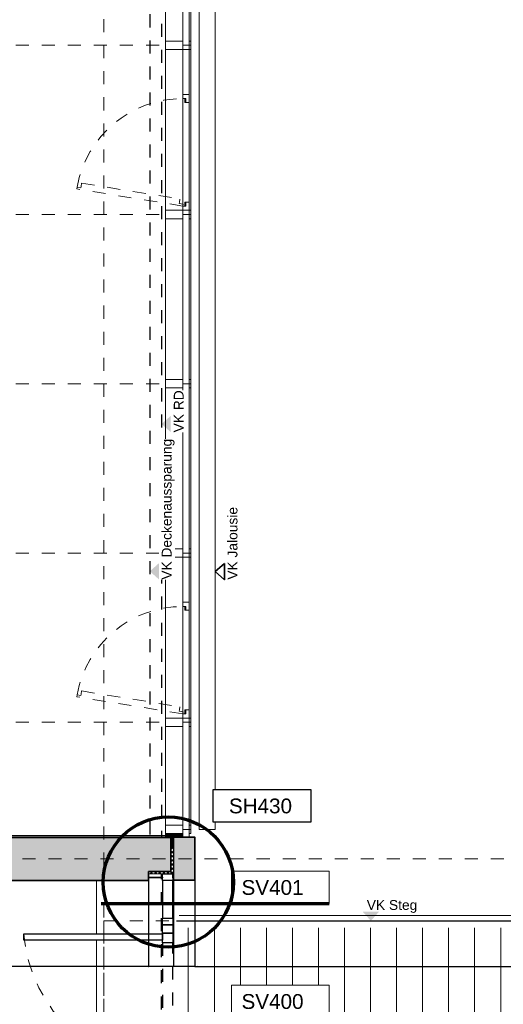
# Model space of a CAD drawing. Header units: metres. Extents: x -13 to 93, y -119 to 25.
# Tile 361 of 656: x 12.35 to 16.07, y -55.37 to -47.8. Entities that reach past the tile are written whole.
import ezdxf
from ezdxf.enums import TextEntityAlignment as Align

# ---------------------------------------------------------------- set-up
doc = ezdxf.new("R2010")
doc.units = ezdxf.units.M
doc.header["$LTSCALE"] = 0.00508
doc.header["$PDMODE"] = 1
doc.header["$PDSIZE"] = -2
for name, pattern in [('STYLE_05', [0.19684, 0.069505, -0.127335]), ('STYLE_06', [1.0537, 0.590515, -0.19684, 0.069505, -0.19684]), ('STYLE_11', [0.393677, 0.196838, -0.196838]), ('STYLE_16', [0.625, 0.277778, -0.347222])]:
    doc.linetypes.add(name, pattern=pattern)
doc.layers.get('0').update_dxf_attribs({"lineweight": 18})
for name, color, linetype, lineweight in [('3-0-0 Dämmung', 7, 'Continuous', 18), ('3-2-5 Bodenbeläge', 7, 'Continuous', 18), ('3-3-0 AW Fassade', 7, 'Continuous', 18), ('3-3-8 Sonnenschutz', 7, 'Continuous', 18), ('3-4-0-1 IW Beton', 7, 'Continuous', 35), ('3-4-4 ITüren', 7, 'Continuous', 25), ('3-4-5 IWBekleidungen', 7, 'Continuous', 25), ('3-4-9 WSonstiges VED', 7, 'STYLE_11', 25), ('3-5-1-2 DeckenSprung', 7, 'Continuous', 25), ('3-5-1-2 DeckenSprung VED', 7, 'STYLE_11', 25), ('3-5-4-3 Treppengeländer', 7, 'Continuous', 18), ('3-5-9 DeckenSonstig VED', 7, 'STYLE_11', 25), ('Ans-Kante', 7, 'Continuous', 18), ('Bemaßung', 7, 'Continuous', 18), ('Bemaßung-Achsen', 7, 'Continuous', 18), ('Bemaßung-Höhenkoten', 7, 'Continuous', 18), ('Keine', 7, 'Continuous', 18), ('Plan-Achse', 1, 'STYLE_06', 18), ('Plan-Achsen-Fassade', 1, 'STYLE_06', 18), ('Plan-Raumstempel', 7, 'Continuous', 13), ('Plan-Text-Hinweis', 7, 'Continuous', 13)]:
    doc.layers.add(name, color=color, linetype=linetype, lineweight=lineweight)
doc.layers.get('0').freeze()
doc.styles.add('Arial', font='ARIAL.TTF')
doc.dimstyles.new('MTZ_200', dxfattribs={"dimtxt": 0.075762, "dimasz": 0.000706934, "dimexe": 0.001, "dimexo": 0.003, "dimgap": 0.0001, "dimtad": 1, "dimdec": 4, "dimzin": 11, "dimtxsty": 'Arial', "dimblk": 'VW_SLASH', "dimcen": 0, "dimdle": 0.001, "dimazin": 0, "dimtfac": 1, "dimtdec": 4, "dimtix": 1, "dimtmove": 0, "dimatfit": 0, "dimldrblk": 'VW_FILLEDARROW', "dimfxl": 0, "dimfrac": 2, "dimtolj": 1, "dimtzin": 11, "dimarcsym": 0})
pattern_1 = [(45, (0, 0), (0.0032, 0), []), (45, (0.0016, 0), (0.0032, 0), [0.0012, -0.0012])]
pattern_2 = [(45, (0, 0), (0.0003175, -0.0003175), [])]
pattern_3 = [(-45, (0, 0), (0.0003175, 0.0003175), [])]
pattern_4 = [(45, (0, 0), (0.015875, -0.015875), [])]
pattern_5 = [(-45, (0, 0), (0.015875, 0.015875), [])]

# ---------------------------------------------------------------- blocks, each defined once
blk = doc.blocks.new('*U18')
at = {"layer": '3-2-5 Bodenbeläge', "color": 9, "linetype": 'Continuous', "lineweight": 18}
for p, q in [((26.0636, -47.8483), (26.0636, -50.0483)), ((26.2636, -47.8483), (26.2636, -50.0483)), ((26.4636, -47.8483), (26.4636, -50.0483)), ((26.6636, -47.8483), (26.6636, -50.0483)), ((26.8636, -47.8483), (26.8636, -50.0483)), ((27.0636, -47.8483), (27.0636, -50.0483)), ((27.2636, -47.8483), (27.2636, -50.0483)), ((27.4636, -47.8483), (27.4636, -50.0483)), ((27.6636, -47.8483), (27.6636, -50.0483)), ((27.8636, -47.8483), (27.8636, -50.0483)), ((28.0636, -47.8483), (28.0636, -50.0483)), ((28.2636, -47.8483), (28.2636, -50.0483)), ((28.4636, -47.8483), (28.4636, -50.0483))]:
    blk.add_line(p, q, dxfattribs=at)
blk = doc.blocks.new('S_Profil_Fassade_Büro')
at = {"layer": '3-3-0 AW Fassade', "color": 7}
blk.add_line((-0.132, 0), (-0.195, 0), dxfattribs=at)
for points in [[(-0.195, 0.0325), (-0.182, 0.0325), (-0.182, -0.0325), (-0.195, -0.0325)], [(-0.132, 0.0325), (0, 0.0325), (0, -0.0325), (-0.132, -0.0325)]]:
    blk.add_lwpolyline(points, close=True, dxfattribs=at)
blk = doc.blocks.new('S_Fenster_GR_Feld')
at = {"layer": '3-3-0 AW Fassade', "color": 7}
blk.add_lwpolyline([(-0.05, 1.2675), (0, 1.2675), (0, 0.9225), (-0.05, 0.9225)], close=True, dxfattribs=at)
at = {"color": 7}
blk.add_wipeout([(-0.05, 0.095), (-0.025, 0.095), (-0.015, 0.095), (-0.015, 0.065), (0, 0.065), (0, 0.89), (-0.015, 0.89), (-0.015, 0.86), (-0.025, 0.86), (-0.05, 0.86)], dxfattribs=at).dxf.layer = '3-3-0 AW Fassade'
at = {"layer": '3-3-0 AW Fassade', "color": 7}
blk.add_lwpolyline([(-0.05, 0.095), (-0.025, 0.095), (-0.015, 0.095), (-0.015, 0.065), (0, 0.065), (0, 0.89), (-0.015, 0.89), (-0.015, 0.86), (-0.025, 0.86), (-0.05, 0.86)], close=True, dxfattribs=at)
at = {"color": 7}
for points in [[(-0.025, 0.86), (-0.05, 0.86), (-0.05, 0.9225), (0, 0.9225), (0, 0.89), (-0.025, 0.89)], [(-0.025, 0.095), (-0.05, 0.095), (-0.05, 0.0325), (0, 0.0325), (0, 0.065), (-0.025, 0.065)]]:
    blk.add_wipeout(points, dxfattribs=at).dxf.layer = '3-3-0 AW Fassade'
at = {"layer": '3-3-0 AW Fassade', "color": 7}
for points in [[(-0.025, 0.86), (-0.05, 0.86), (-0.05, 0.9225), (0, 0.9225), (0, 0.89), (-0.025, 0.89)], [(-0.025, 0.095), (-0.05, 0.095), (-0.05, 0.0325), (0, 0.0325), (0, 0.065), (-0.025, 0.065)]]:
    blk.add_lwpolyline(points, close=True, dxfattribs=at)
at = {"layer": '3-3-0 AW Fassade', "color": 7, "linetype": 'STYLE_05'}
blk.add_lwpolyline([(0.0217, 0.1191), (0.0256, 0.0944), (0.0272, 0.0846), (-0.0024, 0.0798), (0, 0.065), (0.8145, 0.1961), (0.8121, 0.2109), (0.7825, 0.2061), (0.7809, 0.216), (0.777, 0.2407)], close=True, dxfattribs=at)
at = {"layer": '3-3-0 AW Fassade', "color": 7, "linetype": 'STYLE_05', "lineweight": 18}
blk.add_arc((0, 0.065), 0.825, 10.18312, 90, dxfattribs=at)
blk = doc.blocks.new('S_Detailverweis H')
at = {"color": 7, "linetype": 'Continuous', "lineweight": 25}
blk.add_wipeout([(0.3449, 0.7113), (1.0949, 0.7113), (1.0949, 0.4613), (0.3449, 0.4613)], dxfattribs=at).dxf.layer = 'Keine'
at = {"layer": 'Keine', "color": 7, "linetype": 'Continuous', "lineweight": 25}
blk.add_lwpolyline([(0.3449, 0.7113), (1.0949, 0.7113), (1.0949, 0.4613), (0.3449, 0.4613)], close=True, dxfattribs=at)
at = {"layer": 'Plan-Text-Hinweis', "lineweight": 70}
blk.add_circle((0, 0), 0.5, dxfattribs=at)
at = {"layer": 'Plan-Raumstempel', "color": 7, "style": 'Arial'}
blk.add_attdef('Detailnummer', text='', height=0.1136, dxfattribs=at).set_placement((0.4653, 0.6417), align=Align.TOP_LEFT)
blk = doc.blocks.new('S_Detailverweis V')
at = {"color": 7, "linetype": 'Continuous', "lineweight": 18}
blk.add_wipeout([(0.5, 0.25), (1.25, 0.25), (1.25, 0), (0.5, 0)], dxfattribs=at).dxf.layer = 'Keine'
at = {"layer": 'Bemaßung-Achsen', "lineweight": 70}
blk.add_line((-0.5, 0), (1.25, 0), dxfattribs=at)
at = {"layer": 'Keine', "color": 7, "linetype": 'Continuous', "lineweight": 18}
blk.add_lwpolyline([(0.5, 0.25), (1.25, 0.25), (1.25, 0), (0.5, 0)], close=True, dxfattribs=at)
at = {"layer": 'Plan-Raumstempel', "color": 7, "style": 'Arial'}
blk.add_attdef('Detailnummer', text='', height=0.1136, dxfattribs=at).set_placement((0.5771, 0.1804), align=Align.TOP_LEFT)
blk = doc.blocks.new('*U502')
at = {"layer": 'Plan-Text-Hinweis', "color": 7}
for name, p, values in [('S_Detailverweis V', (-0.0533, -0.4273), {'Detailnummer': 'SV401'}), ('S_Detailverweis V', (-0.0533, -1.3032), {'Detailnummer': 'SV400'}), ('S_Detailverweis H', (0.1001, -3.3073), {'Detailnummer': 'SH431'})]:
    blk.add_blockref(name, p, dxfattribs=at).add_auto_attribs(values)
blk = doc.blocks.new('S_VK Rohbau')
at = {"layer": 'Bemaßung-Höhenkoten', "color": 7, "linetype": 'Continuous', "lineweight": 35}
blk.add_solid([(-0.0625, 0.07), (0, 0), (0.0625, 0.07)], dxfattribs=at)
blk = doc.blocks.new('*U504')
at = {"layer": 'Keine', "color": 7}
blk.add_blockref('*U502', (0, 0), dxfattribs=at)
at = {"layer": '3-4-4 ITüren', "color": 7}
blk.add_lwpolyline([(-0.0845, -0.25), (-0.0845, -0.5405), (-0.0045, -0.5405), (-0.0045, -0.25)], close=True, dxfattribs=at)
at = {"layer": '3-4-4 ITüren', "color": 7, "linetype": 'Continuous'}
for points in [[(-0.0845, -0.5405), (-0.0045, -0.5405), (-0.0045, -0.59), (-0.0845, -0.59)], [(-0.0845, -2.83), (-0.0045, -2.83), (-0.0045, -2.8795), (-0.0845, -2.8795)]]:
    blk.add_lwpolyline(points, close=True, dxfattribs=at)
at = {"layer": '3-5-1-2 DeckenSprung', "linetype": 'STYLE_16'}
blk.add_line((-0.09, -3.24), (-0.09, -0.18), dxfattribs=at)
at = {"layer": 'Ans-Kante', "color": 7}
blk.add_line((-0.59, -0.25), (-0.59, -3.17), dxfattribs=at)
at = {"layer": 'Plan-Text-Hinweis', "color": 7}
for p, rotation in [((-0.5902, -2.35), 90), ((-0.5908, -2.35), -90), ((-0.0937, -2.6604), 90), ((-0.0887, -2.6604), -90), ((-0.089, -3.08), -90)]:
    blk.add_blockref('S_VK Rohbau', p, dxfattribs=dict(at, rotation=rotation))
at = {"color": 7, "linetype": 'Continuous'}
for points in [[(-0.02, 0), (-0.02, -0.2), (0, -0.2), (0, 0)], [(-0.02, -3.42), (-0.02, -3.22), (0, -3.22), (0, -3.42)]]:
    blk.add_wipeout(points, dxfattribs=at).dxf.layer = '3-0-0 Dämmung'
at = {"layer": '3-0-0 Dämmung', "linetype": 'Continuous', "lineweight": 5}
h = blk.add_hatch(dxfattribs=at)
h.set_pattern_fill('D_MMUNG_1_50', style=0, pattern_type=2)
h.set_pattern_definition(pattern_4)
h.paths.add_polyline_path([(-0.02, 0), (-0.02, -0.2), (0, -0.2), (0, 0)])
at = {"layer": '3-0-0 Dämmung', "linetype": 'Continuous', "lineweight": 13}
h = blk.add_hatch(dxfattribs=at)
h.set_pattern_fill('D_MMUNG_1_50-1', style=0, pattern_type=2)
h.set_pattern_definition(pattern_5)
h.paths.add_polyline_path([(-0.02, 0), (-0.02, -0.2), (0, -0.2), (0, 0)])
at = {"layer": '3-0-0 Dämmung', "linetype": 'Continuous', "lineweight": 5}
h = blk.add_hatch(dxfattribs=at)
h.set_pattern_fill('D_MMUNG_1_50', style=0, pattern_type=2)
h.set_pattern_definition(pattern_4)
h.paths.add_polyline_path([(-0.02, -3.42), (-0.02, -3.22), (0, -3.22), (0, -3.42)])
at = {"layer": '3-0-0 Dämmung', "linetype": 'Continuous', "lineweight": 13}
h = blk.add_hatch(dxfattribs=at)
h.set_pattern_fill('D_MMUNG_1_50-1', style=0, pattern_type=2)
h.set_pattern_definition(pattern_5)
h.paths.add_polyline_path([(-0.02, -3.42), (-0.02, -3.22), (0, -3.22), (0, -3.42)])
at = {"layer": '3-0-0 Dämmung', "color": 7, "linetype": 'Continuous'}
for points in [[(-0.02, 0), (-0.02, -0.2), (0, -0.2), (0, 0)], [(-0.02, -3.42), (-0.02, -3.22), (0, -3.22), (0, -3.42)]]:
    blk.add_lwpolyline(points, close=True, dxfattribs=at)
blk.add_wipeout([(-1.1477, -0.6595), (-0.0845, -0.6595), (-0.0845, -0.7095), (-1.1477, -0.7095)]).dxf.layer = '3-4-4 ITüren'
at = {"color": 7}
blk.add_wipeout([(-0.0043, -3.1463), (0.2427, -3.1463), (0.2427, -3.0243), (-0.0043, -3.0243)], dxfattribs=at).dxf.layer = 'Plan-Text-Hinweis'
at = {"layer": '3-4-4 ITüren', "color": 7, "linetype": 'Continuous'}
for points in [[(-0.0845, -0.59), (-0.0045, -0.59), (-0.0045, -0.6539), (-0.0845, -0.6539)], [(-0.0845, -0.6539), (-0.0045, -0.6539), (-0.0045, -0.729), (-0.0845, -0.729)]]:
    blk.add_lwpolyline(points, close=True, dxfattribs=at)
at = {"layer": '3-4-4 ITüren'}
blk.add_lwpolyline([(-1.1477, -0.6595), (-0.0845, -0.6595), (-0.0845, -0.7095), (-1.1477, -0.7095)], close=True, dxfattribs=at)
at = {"layer": '3-4-4 ITüren', "color": 7}
blk.add_lwpolyline([(-0.0845, -3.17), (-0.0845, -2.8795), (-0.0045, -2.8795), (-0.0045, -3.17)], close=True, dxfattribs=at)
at = {"layer": '3-4-4 ITüren', "color": 7, "linetype": 'STYLE_05', "lineweight": 18}
blk.add_arc((-0.0045, -0.56), 1.15, 184.94562, 270, dxfattribs=at)
at = {"layer": '3-4-9 WSonstiges VED', "color": 7, "linetype": 'STYLE_05'}
blk.add_lwpolyline([(-0.0845, -0.729), (-0.0845, -2.81), (-0.0045, -2.81), (-0.0045, -0.729)], close=True, dxfattribs=at)
at = {"layer": 'Plan-Text-Hinweis', "color": 7, "insert": (-0.0043, -3.0445), "char_height": 0.07576, "attachment_point": 1, "line_spacing_factor": 0.970546, "style": 'Arial'}
blk.add_mtext('VK D', dxfattribs=at)
at = {"color": 7, "linetype": 'Continuous'}
for points in [[(-0.19, -0.2), (-0.02, -0.2), (-0.02, -0.18), (-0.19, -0.18)], [(-0.19, -3.22), (-0.02, -3.22), (-0.02, -3.24), (-0.19, -3.24)]]:
    blk.add_wipeout(points, dxfattribs=at).dxf.layer = '3-0-0 Dämmung'
at = {"layer": '3-0-0 Dämmung', "linetype": 'Continuous', "lineweight": 5}
h = blk.add_hatch(dxfattribs=at)
h.set_pattern_fill('D_MMUNG_1_50', style=0, pattern_type=2)
h.set_pattern_definition(pattern_4)
h.paths.add_polyline_path([(-0.19, -0.2), (-0.02, -0.2), (-0.02, -0.18), (-0.19, -0.18)])
at = {"layer": '3-0-0 Dämmung', "linetype": 'Continuous', "lineweight": 13}
h = blk.add_hatch(dxfattribs=at)
h.set_pattern_fill('D_MMUNG_1_50-1', style=0, pattern_type=2)
h.set_pattern_definition(pattern_5)
h.paths.add_polyline_path([(-0.19, -0.2), (-0.02, -0.2), (-0.02, -0.18), (-0.19, -0.18)])
at = {"layer": '3-0-0 Dämmung', "linetype": 'Continuous', "lineweight": 5}
h = blk.add_hatch(dxfattribs=at)
h.set_pattern_fill('D_MMUNG_1_50', style=0, pattern_type=2)
h.set_pattern_definition(pattern_4)
h.paths.add_polyline_path([(-0.19, -3.22), (-0.02, -3.22), (-0.02, -3.24), (-0.19, -3.24)])
at = {"layer": '3-0-0 Dämmung', "linetype": 'Continuous', "lineweight": 13}
h = blk.add_hatch(dxfattribs=at)
h.set_pattern_fill('D_MMUNG_1_50-1', style=0, pattern_type=2)
h.set_pattern_definition(pattern_5)
h.paths.add_polyline_path([(-0.19, -3.22), (-0.02, -3.22), (-0.02, -3.24), (-0.19, -3.24)])
at = {"layer": '3-0-0 Dämmung', "color": 7, "linetype": 'Continuous'}
for points in [[(-0.19, -0.2), (-0.02, -0.2), (-0.02, -0.18), (-0.19, -0.18)], [(-0.19, -3.22), (-0.02, -3.22), (-0.02, -3.24), (-0.19, -3.24)]]:
    blk.add_lwpolyline(points, close=True, dxfattribs=at)
at = {"layer": '3-4-4 ITüren', "color": 7, "linetype": 'Continuous'}
for points in [[(-0.19, -0.2238), (-0.0845, -0.2238), (-0.0845, -0.2292), (-0.19, -0.2292)], [(-0.0845, -0.2), (-0.0045, -0.2), (-0.0045, -0.25), (-0.0845, -0.25)], [(-0.0045, -0.2063), (0, -0.2063), (0, -0.2292), (-0.0045, -0.2292)], [(-0.0845, -3.17), (-0.0045, -3.17), (-0.0045, -3.22), (-0.0845, -3.22)], [(-0.19, -3.1908), (-0.0845, -3.1908), (-0.0845, -3.1962), (-0.19, -3.1962)], [(-0.0045, -3.1908), (0, -3.1908), (0, -3.2137), (-0.0045, -3.2137)]]:
    blk.add_lwpolyline(points, close=True, dxfattribs=at)
blk.add_wipeout([(-1.1477, -2.7105), (-0.0845, -2.7105), (-0.0845, -2.7605), (-1.1477, -2.7605)]).dxf.layer = '3-4-4 ITüren'
at = {"layer": '3-4-4 ITüren'}
blk.add_lwpolyline([(-1.1477, -2.7105), (-0.0845, -2.7105), (-0.0845, -2.7605), (-1.1477, -2.7605)], close=True, dxfattribs=at)
at = {"layer": '3-4-4 ITüren', "color": 7, "linetype": 'Continuous'}
for points in [[(-0.0845, -2.691), (-0.0045, -2.691), (-0.0045, -2.7661), (-0.0845, -2.7661)], [(-0.0845, -2.7661), (-0.0045, -2.7661), (-0.0045, -2.83), (-0.0845, -2.83)]]:
    blk.add_lwpolyline(points, close=True, dxfattribs=at)
at = {"layer": '3-4-4 ITüren', "color": 7, "linetype": 'STYLE_05', "lineweight": 18}
blk.add_arc((-0.0045, -2.86), 1.15, 90, 175.02517, dxfattribs=at)
blk = doc.blocks.new('S_Tür_T30_F30_Wiga')
at = {"layer": 'Keine', "color": 7}
blk.add_blockref('*U504', (0, 0), dxfattribs=at)
blk = doc.blocks.new('S_VK')
at = {"color": 7, "linetype": 'Continuous', "lineweight": 35}
blk.add_wipeout([(-0.0625, 0.07), (0, 0), (0.0625, 0.07)], dxfattribs=at).dxf.layer = 'Bemaßung-Höhenkoten'
at = {"layer": 'Bemaßung-Höhenkoten', "color": 7, "linetype": 'Continuous', "lineweight": 35}
blk.add_lwpolyline([(-0.0625, 0.07), (0, 0), (0.0625, 0.07)], close=True, dxfattribs=at)
blk = doc.blocks.new('VW_SLASH')
at = {"color": 0, "linetype": 'ByBlock', "lineweight": -2}
blk.add_line((0, 0), (-1, 0), dxfattribs=at)
at = {"color": 0, "linetype": 'ByBlock', "lineweight": 20}
blk.add_line((0, 0), (0, 0), dxfattribs=at)
blk = doc.blocks.new('*D1186')
at = {"layer": 'Bemaßung', "color": 0, "lineweight": -2}
for p, q in [((27.35, -54.418), (27.35, -55.0761)), ((13.7, -54.5731), (13.7, -55.0761)), ((13.7007, -55.0751), (19.811, -55.0751)), ((27.3493, -55.0751), (19.8413, -55.0751))]:
    blk.add_line(p, q, dxfattribs=at)
at = {"layer": 'Defpoints', "color": 0, "lineweight": 0}
for p in [(27.35, -54.415), (13.7, -54.5701), (13.7, -55.0751)]:
    blk.add_point(p, dxfattribs=at)
at = {"layer": 'Bemaßung', "color": 0, "lineweight": -2, "xscale": 0.00070693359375, "yscale": 0.00070693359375, "zscale": 0.00070693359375, "rotation": 180}
blk.add_blockref('VW_SLASH', (13.7, -55.0751), dxfattribs=at)
at = {"layer": 'Bemaßung', "color": 0, "lineweight": -2, "xscale": 0.00070693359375, "yscale": 0.00070693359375, "zscale": 0.00070693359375}
blk.add_blockref('VW_SLASH', (27.35, -55.0751), dxfattribs=at)
at = {"layer": 'Bemaßung', "color": 0, "insert": (19.8261, -55.0651), "char_height": 0.00227, "attachment_point": 5, "style": 'Arial'}
blk.add_mtext('\\A1;682,5m', dxfattribs=at)
blk = doc.blocks.new('VW_FILLEDARROW')
at = {"color": 0, "lineweight": -2}
blk.add_solid([(0, 0), (0, 0), (0, 0)], dxfattribs=at)
blk = doc.blocks.new('*D1283')
at = {"layer": 'Bemaßung', "color": 0, "lineweight": -2}
for p, q in [((13.345, -54.418), (13.345, -55.0761)), ((13.535, -54.4147), (13.535, -55.0761)), ((13.5343, -55.0751), (13.3457, -55.0751))]:
    blk.add_line(p, q, dxfattribs=at)
at = {"layer": 'Defpoints', "color": 0, "lineweight": 0}
for p in [(13.345, -54.415), (13.535, -54.4117), (13.345, -55.0751)]:
    blk.add_point(p, dxfattribs=at)
at = {"layer": 'Bemaßung', "color": 0, "lineweight": -2, "xscale": 0.00070693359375, "yscale": 0.00070693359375, "zscale": 0.00070693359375, "rotation": 180}
blk.add_blockref('VW_SLASH', (13.345, -55.0751), dxfattribs=at)
at = {"layer": 'Bemaßung', "color": 0, "lineweight": -2, "xscale": 0.00070693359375, "yscale": 0.00070693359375, "zscale": 0.00070693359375}
blk.add_blockref('VW_SLASH', (13.535, -55.0751), dxfattribs=at)
at = {"layer": 'Bemaßung', "color": 0, "insert": (13.44, -55.0692), "char_height": 0.00152, "attachment_point": 5, "style": 'Arial'}
blk.add_mtext('\\A1;9,5m', dxfattribs=at)
blk = doc.blocks.new('*D1284')
at = {"layer": 'Bemaßung', "color": 0, "lineweight": -2}
for p, q in [((13.535, -54.4147), (13.535, -55.076)), ((13.7, -54.4147), (13.7, -55.076)), ((13.5343, -55.075), (13.5336, -55.075)), ((13.7, -55.075), (13.535, -55.075)), ((13.7007, -55.075), (13.7014, -55.075))]:
    blk.add_line(p, q, dxfattribs=at)
at = {"layer": 'Defpoints', "color": 0, "lineweight": 0}
for p in [(13.535, -54.4117), (13.7, -54.4117), (13.535, -55.075)]:
    blk.add_point(p, dxfattribs=at)
at = {"layer": 'Bemaßung', "color": 0, "lineweight": -2, "xscale": 0.00070693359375, "yscale": 0.00070693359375, "zscale": 0.00070693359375}
blk.add_blockref('VW_SLASH', (13.535, -55.075), dxfattribs=at)
at = {"layer": 'Bemaßung', "color": 0, "lineweight": -2, "xscale": 0.00070693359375, "yscale": 0.00070693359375, "zscale": 0.00070693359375, "rotation": 180}
blk.add_blockref('VW_SLASH', (13.7, -55.075), dxfattribs=at)
at = {"layer": 'Bemaßung', "color": 0, "insert": (13.72, -55.07), "char_height": 0.00152, "attachment_point": 5, "style": 'Arial'}
blk.add_mtext('\\A1;8,25m', dxfattribs=at)
blk = doc.blocks.new('*D1285')
at = {"layer": 'Bemaßung', "color": 0, "lineweight": -2}
for p, q in [((8.61, -55.0721), (8.61, -55.0741)), ((13.3443, -55.0751), (8.6107, -55.0751)), ((13.345, -55.0721), (13.345, -55.0741))]:
    blk.add_line(p, q, dxfattribs=at)
at = {"layer": 'Defpoints', "color": 0, "lineweight": 0}
for p in [(8.61, -55.0751), (8.61, -55.0751), (13.345, -55.0751)]:
    blk.add_point(p, dxfattribs=at)
at = {"layer": 'Bemaßung', "color": 0, "lineweight": -2, "xscale": 0.00070693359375, "yscale": 0.00070693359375, "zscale": 0.00070693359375, "rotation": 180}
blk.add_blockref('VW_SLASH', (8.61, -55.0751), dxfattribs=at)
at = {"layer": 'Bemaßung', "color": 0, "lineweight": -2, "xscale": 0.00070693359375, "yscale": 0.00070693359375, "zscale": 0.00070693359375}
blk.add_blockref('VW_SLASH', (13.345, -55.0751), dxfattribs=at)
at = {"layer": 'Bemaßung', "color": 0, "insert": (10.9775, -55.0687), "char_height": 0.002273, "attachment_point": 5, "style": 'Arial'}
blk.add_mtext('\\A1;236,75m', dxfattribs=at)

msp = doc.modelspace()

# ---------------------------------------------------------------- hatches: boundary and pattern name
at = {"layer": '3-4-0-1 IW Beton', "linetype": 'Continuous', "lineweight": 0}
msp.add_hatch(color=255, dxfattribs=at).paths.add_polyline_path([(13.53500338, -54.08165334), (13.70000338, -54.08165334), (13.70000338, -54.41165334), (13.53500338, -54.41165334)])
at = {"layer": '3-4-0-1 IW Beton', "linetype": 'Continuous', "lineweight": 13}
h = msp.add_hatch(dxfattribs=at)
h.set_pattern_fill('STAHLBETON_1_50', style=0, pattern_type=2)
h.set_pattern_definition(pattern_1)
h.paths.add_polyline_path([(13.53500338, -54.08165334), (13.70000338, -54.08165334), (13.70000338, -54.41165334), (13.53500338, -54.41165334)])

# ---------------------------------------------------------------- linework, layer by layer
at = {"layer": '3-4-0-1 IW Beton', "color": 7, "linetype": 'Continuous'}
msp.add_lwpolyline([(13.53500338, -54.08165334), (13.70000338, -54.08165334), (13.70000338, -54.41165334), (13.53500338, -54.41165334)], close=True, dxfattribs=at)
at = {"layer": '3-4-5 IWBekleidungen', "color": 7, "linetype": 'Continuous'}
msp.add_lwpolyline([(7.25, -54.07), (13.475, -54.07), (13.475, -54.085), (7.25, -54.085)], close=True, dxfattribs=at)
at = {"layer": '3-5-4-3 Treppengeländer', "color": 7, "linetype": 'Continuous', "lineweight": 18}
msp.add_line((13.58, -54.685), (20.45, -54.685), dxfattribs=at)
at = {"layer": '3-5-9 DeckenSonstig VED', "color": 7, "linetype": 'STYLE_05', "lineweight": 18}
msp.add_lwpolyline([(13.5, -57.025), (13, -57.025), (13, -54.725), (13.5, -54.725)], dxfattribs=at)
at = {"layer": 'Ans-Kante', "color": 8}
for p, q in [((13.475, -53.99), (13.475, -36.4725)), ((13.67, -53.99), (13.67, -36.4725))]:
    msp.add_line(p, q, dxfattribs=at)
at = {"layer": 'Plan-Achsen-Fassade', "color": 9}
for p, q in [((-0.475, -48), (13.475, -48)), ((-0.475, -49.3), (13.475, -49.3)), ((-0.475, -50.6), (13.475, -50.6)), ((-0.475, -51.9), (13.475, -51.9)), ((-0.475, -53.2), (13.475, -53.2))]:
    msp.add_line(p, q, dxfattribs=at)

# ---------------------------------------------------------------- block references
at = {"layer": '3-2-5 Bodenbeläge', "color": 7}
msp.add_blockref('*U18', (-12.41363701, -6.93135892), dxfattribs=at)
at = {"layer": '3-3-0 AW Fassade', "color": 7, "xscale": -1}
for p in [(13.475, -48), (13.475, -49.3), (13.475, -50.6), (13.475, -51.9), (13.475, -53.2), (13.475, -54.0225)]:
    msp.add_blockref('S_Profil_Fassade_Büro', p, dxfattribs=at)
at = {"layer": 'Plan-Text-Hinweis', "color": 7}
msp.add_blockref('S_VK Rohbau', (15.05258568, -54.725), dxfattribs=at)

# ---------------------------------------------------------------- texts
at = {"layer": 'Plan-Text-Hinweis', "color": 7, "insert": (15.0209928, -54.56528727), "char_height": 0.075762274, "attachment_point": 1, "line_spacing_factor": 0.967741, "style": 'Arial'}
msp.add_mtext('VK Steg', dxfattribs=at)

# ---------------------------------------------------------------- wipeouts: each hides what was drawn before it
at = {"color": 8, "linetype": 'Continuous', "lineweight": 18}
msp.add_wipeout([(13.8575, -54.0225), (13.8575, -36.44), (13.7325, -36.44), (13.7325, -54.0225)], dxfattribs=at).dxf.layer = '3-3-8 Sonnenschutz'

# ---------------------------------------------------------------- next in the draw order: linework, layer by layer
at = {"layer": '3-3-8 Sonnenschutz', "color": 8, "linetype": 'Continuous', "lineweight": 18}
msp.add_lwpolyline([(13.8575, -54.0225), (13.8575, -36.44), (13.7325, -36.44), (13.7325, -54.0225)], close=True, dxfattribs=at)

# ---------------------------------------------------------------- next in the draw order: block references
at = {"layer": '3-3-0 AW Fassade', "color": 7, "xscale": -1}
for p in [(13.607, -49.3), (13.607, -53.2)]:
    msp.add_blockref('S_Fenster_GR_Feld', p, dxfattribs=at)

# ---------------------------------------------------------------- next in the draw order: linework, layer by layer
at = {"layer": '3-3-0 AW Fassade'}
msp.add_lwpolyline([(13.607, -36.3625), (13.657, -36.3625), (13.657, -54.085), (13.607, -54.085)], close=True, dxfattribs=at)
at = {"layer": '3-5-1-2 DeckenSprung VED', "color": 7, "linetype": 'STYLE_11'}
msp.add_line((13.355, -36.3625), (13.355, -54.085), dxfattribs=at)

# ---------------------------------------------------------------- next in the draw order: block references
at = {"layer": 'Bemaßung-Höhenkoten', "color": 7, "rotation": -90}
msp.add_blockref('S_VK', (13.8575, -52.04253261), dxfattribs=at)

# ---------------------------------------------------------------- next in the draw order: texts
at = {"layer": 'Plan-Text-Hinweis', "color": 7, "insert": (13.95161079, -52.10503247), "char_height": 0.0757622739, "attachment_point": 1, "rotation": 90, "line_spacing_factor": 0.967741, "style": 'Arial'}
msp.add_mtext('VK Jalousie', dxfattribs=at)

# ---------------------------------------------------------------- next in the draw order: wipeouts: each hides what was drawn before it
at = {"color": 7, "linetype": 'Continuous'}
msp.add_wipeout([(13.607, -54.085), (13.607, -54.055), (13.475, -54.055), (13.475, -54.085)], dxfattribs=at).dxf.layer = '3-0-0 Dämmung'
at = {"color": 7}
msp.add_wipeout([(13.63937262, -50.97364286), (13.63937262, -50.6508512), (13.51766429, -50.6508512), (13.51766429, -50.97364286)], dxfattribs=at).dxf.layer = 'Plan-Text-Hinweis'

# ---------------------------------------------------------------- next in the draw order: hatches: boundary and pattern name
at = {"layer": '3-0-0 Dämmung', "linetype": 'Continuous', "lineweight": 5}
h = msp.add_hatch(dxfattribs=at)
h.set_pattern_fill('D_MMUNG_1_50', style=0, pattern_type=2)
h.set_pattern_definition(pattern_2)
h.paths.add_polyline_path([(13.607, -54.085), (13.607, -54.055), (13.475, -54.055), (13.475, -54.085)])
at = {"layer": '3-0-0 Dämmung', "linetype": 'Continuous', "lineweight": 13}
h = msp.add_hatch(dxfattribs=at)
h.set_pattern_fill('D_MMUNG_1_50-1', style=0, pattern_type=2)
h.set_pattern_definition(pattern_3)
h.paths.add_polyline_path([(13.607, -54.085), (13.607, -54.055), (13.475, -54.055), (13.475, -54.085)])

# ---------------------------------------------------------------- next in the draw order: linework, layer by layer
at = {"layer": '3-0-0 Dämmung', "color": 7, "linetype": 'Continuous'}
msp.add_lwpolyline([(13.607, -54.085), (13.607, -54.055), (13.475, -54.055), (13.475, -54.085)], close=True, dxfattribs=at)
at = {"layer": '3-5-9 DeckenSonstig VED', "color": 7, "linetype": 'STYLE_05'}
msp.add_line((13.445, -28.835), (13.445, -54.085), dxfattribs=at)

# ---------------------------------------------------------------- next in the draw order: block references
at = {"layer": 'Plan-Text-Hinweis', "color": 7, "rotation": -90}
msp.add_blockref('S_VK Rohbau', (13.445, -50.90883843), dxfattribs=at)

# ---------------------------------------------------------------- next in the draw order: texts
at = {"layer": 'Plan-Text-Hinweis', "color": 7, "insert": (13.53821035, -50.97364286), "char_height": 0.075762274, "attachment_point": 1, "rotation": 90, "line_spacing_factor": 0.967741, "style": 'Arial'}
msp.add_mtext('VK RD', dxfattribs=at)

# ---------------------------------------------------------------- next in the draw order: wipeouts: each hides what was drawn before it
msp.add_wipeout([(13.51500338, -54.085), (13.51500338, -54.36500793), (13.53500338, -54.36500793), (13.53500338, -54.085)]).dxf.layer = '3-0-0 Dämmung'
at = {"color": 7, "linetype": 'Continuous'}
msp.add_wipeout([(13.54681412, -52.10503247), (13.54681412, -51.02341581), (13.42510579, -51.02341581), (13.42510579, -52.10503247)], dxfattribs=at).dxf.layer = 'Plan-Text-Hinweis'

# ---------------------------------------------------------------- next in the draw order: hatches: boundary and pattern name
at = {"layer": '3-0-0 Dämmung', "linetype": 'Continuous', "lineweight": 5}
h = msp.add_hatch(dxfattribs=at)
h.set_pattern_fill('D_MMUNG_1_50', style=0, pattern_type=2)
h.set_pattern_definition(pattern_2)
h.paths.add_polyline_path([(13.51500338, -54.085), (13.51500338, -54.36500793), (13.53500338, -54.36500793), (13.53500338, -54.085)])
at = {"layer": '3-0-0 Dämmung', "linetype": 'Continuous', "lineweight": 13}
h = msp.add_hatch(dxfattribs=at)
h.set_pattern_fill('D_MMUNG_1_50-1', style=0, pattern_type=2)
h.set_pattern_definition(pattern_3)
h.paths.add_polyline_path([(13.51500338, -54.085), (13.51500338, -54.36500793), (13.53500338, -54.36500793), (13.53500338, -54.085)])

# ---------------------------------------------------------------- next in the draw order: linework, layer by layer
at = {"layer": '3-0-0 Dämmung'}
msp.add_lwpolyline([(13.51500338, -54.085), (13.51500338, -54.36500793), (13.53500338, -54.36500793), (13.53500338, -54.085)], close=True, dxfattribs=at)

# ---------------------------------------------------------------- next in the draw order: block references
at = {"layer": 'Plan-Text-Hinweis', "color": 7, "rotation": -90}
msp.add_blockref('S_VK Rohbau', (13.3545, -52.04022805), dxfattribs=at)

# ---------------------------------------------------------------- next in the draw order: texts
at = {"layer": 'Plan-Text-Hinweis', "color": 7, "insert": (13.44565185, -52.10503247), "char_height": 0.0757622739, "attachment_point": 1, "rotation": 90, "line_spacing_factor": 0.967741, "style": 'Arial'}
msp.add_mtext('VK Deckenaussparung', dxfattribs=at)

# ---------------------------------------------------------------- next in the draw order: block references
at = {"layer": '3-4-4 ITüren', "color": 7}
msp.add_blockref('S_Tür_T30_F30_Wiga', (13.535, -54.16500793), dxfattribs=at)

# ---------------------------------------------------------------- next in the draw order: hatches: boundary and pattern name
at = {"layer": '3-4-0-1 IW Beton', "linetype": 'Continuous', "lineweight": 0}
msp.add_hatch(color=255, dxfattribs=at).paths.add_polyline_path([(13.34496218, -54.34500793), (13.5150206, -54.34499129), (13.5149794, -54.08498336), (7.25, -54.085), (7.25, -54.41), (8.61, -54.41), (8.61, -54.415), (13.34500338, -54.415)])
at = {"layer": '3-4-0-1 IW Beton', "linetype": 'Continuous', "lineweight": 13}
h = msp.add_hatch(dxfattribs=at)
h.set_pattern_fill('STAHLBETON_1_50', style=0, pattern_type=2)
h.set_pattern_definition(pattern_1)
h.paths.add_polyline_path([(13.34496218, -54.34500793), (13.5150206, -54.34499129), (13.5149794, -54.08498336), (7.25, -54.085), (7.25, -54.41), (8.61, -54.41), (8.61, -54.415), (13.34500338, -54.415)])

# ---------------------------------------------------------------- next in the draw order: linework, layer by layer
at = {"layer": '3-4-0-1 IW Beton'}
msp.add_lwpolyline([(13.34496218, -54.34500793), (13.5150206, -54.34499129), (13.5149794, -54.08498336), (7.25, -54.085), (7.25, -54.41), (8.61, -54.41), (8.61, -54.415), (13.34500338, -54.415)], close=True, dxfattribs=at)
at = {"layer": '3-5-9 DeckenSonstig VED', "color": 7, "linetype": 'Continuous'}
msp.add_line((13.56, -54.725), (20.525, -54.725), dxfattribs=at)

# ---------------------------------------------------------------- next in the draw order: dimensions: what is measured, and where the dimension line sits
at = {"layer": 'Bemaßung'}
dim = msp.add_linear_dim(base=(13.7, -55.0751004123), p1=(27.35, -54.415), p2=(13.7, -54.5701004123), dimstyle='MTZ_200', override={"dimtxt": 0.002273, "dimgap": 0.01, "dimdec": 8, "dimlfac": 50, "dimpost": '<>m', "dimtxsty": 'Arial', "dimtmove": 2}, dxfattribs=at)
dim.commit()
dim.dimension.update_dxf_attribs({"geometry": '*D1186', "text_midpoint": (19.8261437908, -55.0651004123), "dimtype": 160})
at = {"layer": 'Bemaßung', "color": 7}
dim = msp.add_linear_dim(base=(8.61, -55.0751004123), p1=(13.345, -55.0751004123), p2=(8.61, -55.0751004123), dimstyle='MTZ_200', override={"dimtxt": 0.002273, "dimgap": 0.005, "dimdec": 8, "dimlfac": 50, "dimpost": '<>m', "dimtxsty": 'Arial', "dimtmove": 2}, dxfattribs=at)
dim.commit()
dim.dimension.update_dxf_attribs({"geometry": '*D1285', "text_midpoint": (10.9775, -55.0687345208)})

# ---------------------------------------------------------------- next in the draw order: block references
at = {"layer": 'Plan-Text-Hinweis', "color": 7}
msp.add_blockref('S_Detailverweis H', (13.49644661, -54.4273752), dxfattribs=at).add_auto_attribs({'Detailnummer': 'SH430'})

# ---------------------------------------------------------------- next in the draw order: linework, layer by layer
at = {"layer": 'Plan-Achse'}
for p, q in [((13, -118.5), (13, 6.75)), ((-9.42493716, -54.25), (50.475, -54.25))]:
    msp.add_line(p, q, dxfattribs=at)

# ---------------------------------------------------------------- next in the draw order: dimensions: what is measured, and where the dimension line sits
at = {"layer": 'Bemaßung', "color": 7}
dim = msp.add_linear_dim(base=(13.3450033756, -55.0751004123), p1=(13.5350033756, -54.411653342), p2=(13.3450033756, -54.415), dimstyle='MTZ_200', override={"dimtxt": 0.001515, "dimgap": 0.005, "dimdec": 8, "dimlfac": 50, "dimpost": '<>m', "dimtxsty": 'Arial', "dimtmove": 2}, dxfattribs=at)
dim.commit()
dim.dimension.update_dxf_attribs({"geometry": '*D1283', "text_midpoint": (13.4400033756, -55.069189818)})
dim = msp.add_linear_dim(base=(13.5350033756, -55.075), p1=(13.7000033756, -54.411653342), p2=(13.5350033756, -54.411653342), dimstyle='MTZ_200', override={"dimtxt": 0.001515, "dimgap": 0.005, "dimdec": 8, "dimlfac": 50, "dimpost": '<>m', "dimtxsty": 'Arial', "dimtix": 0, "dimtmove": 2}, dxfattribs=at)
dim.commit()
dim.dimension.update_dxf_attribs({"geometry": '*D1284', "text_midpoint": (13.72, -55.07), "dimtype": 160})

doc.saveas('drawing.dxf')
